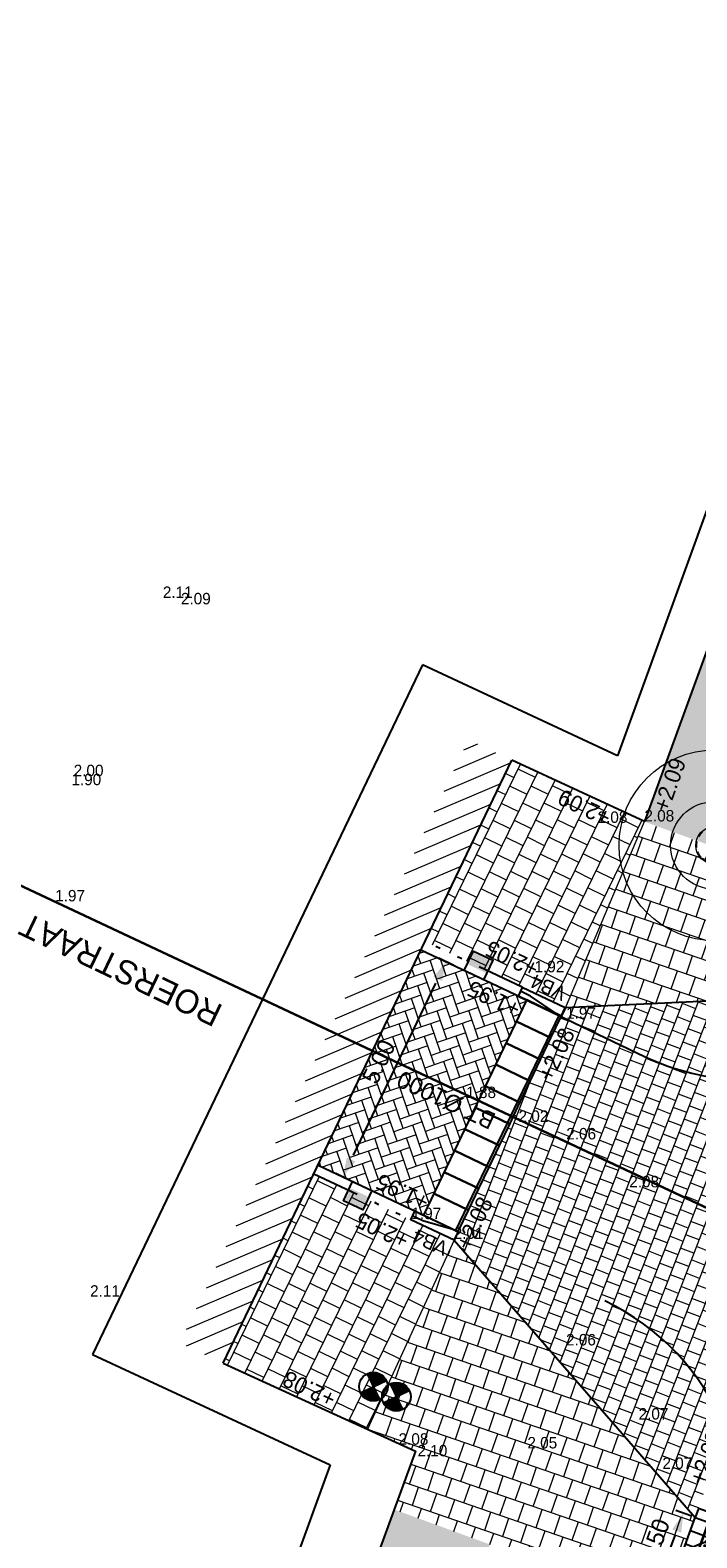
# Model space of a CAD drawing. Header units: metres. Extents: x 134157 to 138734, y 451157 to 455772.
# Tile 349 of 656: x 136477 to 136491, y 453610 to 453642. Entities that reach past the tile are written whole.
import ezdxf
from ezdxf.enums import TextEntityAlignment as Align

# ---------------------------------------------------------------- set-up
doc = ezdxf.new("R2010")
doc.units = ezdxf.units.M
doc.set_wipeout_variables(frame=1)
for name, pattern in [('DASHED2', [9.525, 6.35, -3.175]), ('DGN_Style_2', [25.092716, 15.05563, -10.037087]), ('TR18X20__G2', [2.6, 1, -0.4, 0, -0.4, 0, -0.4, 0, -0.4])]:
    doc.linetypes.add(name, pattern=pattern)
doc.layers.add('-DR-alg-hulplijnen', color=210, linetype='Continuous', plot=False)
doc.layers.add('-DR-alg-hulplijnen bochtstralen uitritconstructies', color=210, linetype='Continuous', plot=False)
for name, color, linetype in [('-DR-alg-projectgrens 1-200', 3, 'PROJECTGRENS_1-200'), ('-DR-alg-txt-straatnaam', 2, 'Continuous'), ('-DR-bs-rio-DWA Jutfaseweg', 253, 'Continuous'), ('-DR-bs-rio-inspectieput', 253, 'Continuous'), ('-DR-bs-rio-txt @ 0.2', 253, 'Continuous'), ('-DR-bs-txt-hoogtemaat', 253, 'Continuous'), ('-DR-nw-maatvoering', 3, 'Continuous'), ('-DR-nw-rio-trottoirkolk', 1, 'Continuous'), ('-DR-nw-txt-hoogtemaat', 2, 'Continuous'), ('-DR-nw-vh-band 18-20x25', 2, 'TR18X20__G2'), ('-DR-nw-vh-band 18-20x25 Inritperronbanden', 2, 'Continuous'), ('-DR-nw-vh-band 18-20x25 verloopband 20x20', 2, 'Continuous'), ('-DR-nw-vh-band inritband 800x180x500mm minus L+R', 2, 'Continuous'), ('-DR-nw-vh-block invalide oprit dubbelklinkers', 252, 'Continuous'), ('-DR-nw-vh-block invalide oprit tegels 300x300x60', 252, 'Continuous'), ('-DR-nw-vh-block oprit Utrecht 80cm diep', 7, 'Continuous'), ('-DR-nw-vh-geleidelijntegels noppentegels 300x300x60', 250, 'Continuous'), ('-DR-nw-vh-kantverharding', 3, 'Continuous'), ('-DR-nw-vh-scheiding erfgrens en bebouwing', 3, 'Continuous'), ('-DR-nw-vh-scheiding verhardingen trottoir', 1, 'Continuous'), ('-DR-nw-vh-txt-kantopsluitingen', 2, 'Continuous')]:
    doc.layers.add(name, color=color, linetype=linetype)
doc.layers.add('-DR-nw-gr-arc-gras', color=7, linetype='Continuous', true_color=0xb5d5a4)
for name, color, linetype, lineweight in [('-DR-nw-inr-brandkraan', 2, 'Continuous', 0), ('-DR-nw-vh-arc-dubbelklinkers inritten', 253, 'Continuous', 9), ('-DR-nw-vh-arc-herstellen verharding', 253, 'Continuous', 5), ('-DR-nw-vh-arc-tegels 300x300x45', 253, 'Continuous', 9)]:
    doc.layers.add(name, color=color, linetype=linetype, lineweight=lineweight)
doc.layers.add('-DR-nw-vh-arc-bss rood', color=7, linetype='Continuous', lineweight=9, true_color=0xce9c9c)
doc.styles.add('Drong', font='txt', dxfattribs={"height": 1.8})
doc.linetypes.add('PROJECTGRENS_1-200', pattern='A,0.32,-0.13,[133,ltypeshp.shx,S=0.13,R=0,X=-0.13,Y=0],-0.13,1.27', length=1.85)
doc.dimstyles.new('Drong', dxfattribs={"dimtxt": 1.8, "dimasz": 2.5, "dimexe": 0, "dimexo": 0, "dimgap": 0.9, "dimtad": 1, "dimzin": 0, "dimdsep": 46, "dimtxsty": 'Drong', "dimblk": 'dimblk-wit', "dimcen": 0, "dimse1": 1, "dimse2": 1, "dimclrd": 256, "dimclre": 1, "dimclrt": 7, "dimadec": 0, "dimazin": 0, "dimtfac": 1, "dimtmove": 0, "dimatfit": 3, "dimfxl": 1, "dimtolj": 1, "dimtzin": 0, "dimarcsym": 0})
pattern_1 = [(71, (0, 0), (-0.05887645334, 0.44332106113), [0.4, -0.4]), (161, (0, 0), (-0.13022726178, -0.37820743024), [])]
pattern_2 = [(115.335625, (136419.71802, 453326.2367), (-0.223681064, -0.105903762), [0.06, -0.187485]), (205.335625, (136419.71802, 453326.2367), (0.105903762, -0.223681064), [0.06, -0.187485])]
pattern_3 = [(154, (0, 0), (-0.44719184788, -0.00441035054), [0.4, -0.4]), (244, (0, 0), (0.35951761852, -0.1753484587), [])]

# ---------------------------------------------------------------- blocks, each defined once
blk = doc.blocks.new('*U37')
blk.add_lwpolyline([(0, 0), (-0.199, 0.02), (-0.1, 1.015), (0.099, 0.995)], close=True)
blk.add_lwpolyline([(-0.01, 0.001), (0.001, 0.12), (-0.038, 0.773), (-0.015, 1.006)])
blk = doc.blocks.new('*U38')
blk.add_lwpolyline([(0, 0), (-0.199, -0.019), (-0.294, 0.977), (-0.095, 0.996)], close=True)
blk.add_lwpolyline([(-0.01, -0.001), (-0.022, 0.118), (-0.186, 0.751), (-0.209, 0.985)])
blk = doc.blocks.new('*U116')
at = {"style": 'Drong'}
blk.add_attdef('BOBR', text='', height=1.8, rotation=84.5174, dxfattribs=at).set_placement((7.81, 81.41), align=Align.BOTTOM_RIGHT)
blk.add_attdef('MATERIAAL', text='', height=1.8, rotation=84.5174, dxfattribs=at).set_placement((0, 0), align=Align.BOTTOM_CENTER)
blk.add_attdef('BOBL', text='', height=1.8, rotation=84.5174, dxfattribs=at).set_placement((-4.29, -44.68), align=Align.BOTTOM_LEFT)
blk = doc.blocks.new('dimblk-wit')
at = {"color": 7}
blk.add_line((0, -0.333), (0, 0.333), dxfattribs=at)
blk.add_solid([(0, 0), (-0.8, 0.2), (-0.8, -0.2)], dxfattribs=at)
blk = doc.blocks.new('*D199')
at = {"layer": '-DR-nw-maatvoering', "lineweight": -2, "transparency": 16777216}
blk.add_line((136485.351, 453621.571), (136483.624, 453617.966), dxfattribs=at)
at = {"layer": 'Defpoints', "color": 0, "transparency": 16777216}
for p in [(136485.949, 453621.839), (136483.408, 453617.515), (136483.791, 453617.332)]:
    blk.add_point(p, dxfattribs=at)
at = {"layer": '-DR-nw-maatvoering', "lineweight": -2, "transparency": 16777216, "xscale": 0.5, "yscale": 0.5, "zscale": 0.5}
for p, rotation in [((136485.567, 453622.022), 64.41184389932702), ((136483.408, 453617.515), 244.411843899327)]:
    blk.add_blockref('dimblk-wit', p, dxfattribs=dict(at, rotation=rotation))
at = {"layer": '-DR-nw-maatvoering', "color": 7, "transparency": 16777216, "insert": (136484.16, 453619.926), "char_height": 0.36, "attachment_point": 5, "rotation": 64.4118, "style": 'Drong'}
blk.add_mtext('\\A1;5.00', dxfattribs=at)
blk = doc.blocks.new('Inritblooken 80 diep minus L+R')
for points in [[(0.004, 0.8), (0, 0), (0.5, -0.002), (0.504, 0.798)], [(0.504, 0.798), (0.5, -0.002), (1, -0.005), (1.004, 0.795)], [(1.004, 0.795), (1, -0.005), (1.5, -0.007), (1.504, 0.793)], [(1.504, 0.793), (1.5, -0.007), (2, -0.01), (2.004, 0.79)], [(2.004, 0.79), (2, -0.01), (2.5, -0.012), (2.504, 0.788)], [(2.504, 0.788), (2.5, -0.012), (3, -0.014), (3.004, 0.786)], [(3.004, 0.786), (3, -0.014), (3.5, -0.017), (3.504, 0.783)], [(3.504, 0.783), (3.5, -0.017), (4, -0.019), (4.004, 0.781)], [(4.004, 0.781), (4, -0.019), (4.5, -0.021), (4.504, 0.779)], [(4.504, 0.779), (4.5, -0.021), (5, -0.024), (5.004, 0.776)], [(0, 0.05), (1, 0.045)], [(1, 0.045), (1.5, 0.043)], [(1.5, 0.043), (2, 0.04)], [(2, 0.04), (2.5, 0.038)], [(2.5, 0.038), (3, 0.036)], [(3, 0.036), (3.5, 0.033)], [(3.5, 0.033), (4, 0.031)], [(4, 0.031), (5, 0.026)]]:
    blk.add_lwpolyline(points)
blk = doc.blocks.new('*U297')
blk.add_hatch(color=256).paths.add_polyline_path([(0.029, 0.15), (0.028, 0.42), (0.418, 0.422), (0.419, 0.152)])
blk.add_lwpolyline([(0, 0), (-0.002, 0.45), (0.448, 0.452), (0.45, 0.002)], close=True)
blk = doc.blocks.new('*U298')
blk.add_hatch(color=256).paths.add_polyline_path([(-0.029, -0.15), (-0.028, -0.42), (-0.418, -0.422), (-0.419, -0.152)])
blk.add_lwpolyline([(0, 0), (0.002, -0.45), (-0.448, -0.452), (-0.45, -0.002)], close=True)
blk = doc.blocks.new('*X91')
at = {"color": 0, "ltscale": 0.5}
for p, q in [((125402, 426944), (126296, 427044)), ((125405, 427040), (126190, 427128)), ((125408, 426849), (126401, 426960)), ((125418, 427137), (126085, 427212)), ((125423, 426755), (126319, 426855)), ((125441, 427236), (125980, 427296)), ((125447, 426661), (126234, 426749)), ((125476, 427335), (125875, 427380)), ((125523, 427437), (125770, 427464)), ((125588, 427540), (125664, 427548)), ((126403, 426960), (127396, 427071)), ((126487, 427065), (127380, 427165)), ((126506, 426876), (127402, 426976)), ((126571, 427170), (127356, 427258)), ((126611, 426791), (127399, 426879)), ((126655, 427276), (127322, 427350)), ((126717, 426707), (127386, 426782)), ((126739, 427381), (127278, 427441)), ((126823, 427486), (127222, 427531)), ((126907, 427591), (127153, 427619)), ((126991, 427696), (127068, 427705)), ((125481, 426569), (126150, 426644)), ((125525, 426478), (126066, 426539)), ((125580, 426389), (125982, 426434)), ((125649, 426301), (125898, 426328)), ((125734, 426214), (125814, 426223)), ((126822, 426623), (127363, 426684)), ((126927, 426539), (127329, 426584)), ((127032, 426455), (127281, 426483)), ((127138, 426371), (127217, 426380))]:
    blk.add_line(p, q, dxfattribs=at)
blk = doc.blocks.new('Inspectieput')
at = {"color": 0, "ltscale": 0.5}
for p, q in [((-0.354, 0.353), (0.353, -0.354)), ((0.353, 0.353), (-0.354, -0.354))]:
    blk.add_line(p, q, dxfattribs=at)
blk.add_circle((0, 0), 0.5, dxfattribs=at)
at = {"color": 0, "ltscale": 0.5, "xscale": 0.0005, "yscale": 0.0005, "zscale": 0.0005, "rotation": 353.5734378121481}
blk.add_blockref('*X91', (-86.699, -205.064), dxfattribs=at)
blk = doc.blocks.new('block brandkraan')
at = {"layer": '-DR-alg-hulplijnen', "linetype": 'DGN_Style_2', "lineweight": 0}
for radius in [2, 0.92]:
    blk.add_circle((0, 0), radius, dxfattribs=at)
at = {"layer": '-DR-nw-inr-brandkraan', "linetype": 'Continuous', "lineweight": 0, "ltscale": 0.02}
blk.add_circle((0, 0), 0.395, dxfattribs=at)
at = {"layer": '-DR-nw-inr-brandkraan', "linetype": 'DASHED2', "lineweight": 0, "ltscale": 0.02}
blk.add_circle((0, 0), 0.375, dxfattribs=at)
at = {"layer": '-DR-nw-inr-brandkraan', "linetype": 'Continuous', "lineweight": 13, "style": 'Drong'}
blk.add_text('BKR', height=0.2, rotation=70.1752, dxfattribs=at).set_placement((0, 0), align=Align.MIDDLE_CENTER)
blk = doc.blocks.new('*U1791')
blk.add_wipeout([(0, 0), (0.139, -0.266), (-0.127, -0.405), (-0.266, -0.139)])
for points in [[(-0.266, -0.139), (0, 0)], [(0, 0), (0.139, -0.266)], [(-0.266, -0.139), (-0.127, -0.405)], [(-0.127, -0.405), (0.139, -0.266)]]:
    blk.add_lwpolyline(points)
at = {"color": 253}
for centre in [(-0.131, -0.181), (-0.085, -0.27), (-0.042, -0.135), (0.004, -0.224)]:
    blk.add_circle(centre, 0.02, dxfattribs=at)
blk.add_wipeout([(-0.266, -0.139), (-0.127, -0.405), (-0.393, -0.543), (-0.532, -0.277)])
for points in [[(-0.532, -0.277), (-0.266, -0.139)], [(-0.532, -0.277), (-0.393, -0.543)], [(-0.266, -0.139), (-0.127, -0.405)], [(-0.393, -0.543), (-0.127, -0.405)]]:
    blk.add_lwpolyline(points)
for centre in [(-0.397, -0.32), (-0.308, -0.274), (-0.351, -0.409), (-0.262, -0.362)]:
    blk.add_circle(centre, 0.02, dxfattribs=at)
blk.add_wipeout([(-0.532, -0.277), (-0.393, -0.543), (-0.659, -0.682), (-0.798, -0.416)])
for points in [[(-0.798, -0.416), (-0.532, -0.277)], [(-0.532, -0.277), (-0.393, -0.543)], [(-0.798, -0.416), (-0.659, -0.682)], [(-0.659, -0.682), (-0.393, -0.543)]]:
    blk.add_lwpolyline(points)
for centre in [(-0.663, -0.459), (-0.617, -0.547), (-0.574, -0.412), (-0.528, -0.501)]:
    blk.add_circle(centre, 0.02, dxfattribs=at)
blk.add_wipeout([(-0.798, -0.416), (-0.659, -0.682), (-0.925, -0.821), (-1.064, -0.555)])
for points in [[(-1.064, -0.555), (-0.798, -0.416)], [(-1.064, -0.555), (-0.925, -0.821)], [(-0.798, -0.416), (-0.659, -0.682)], [(-0.925, -0.821), (-0.659, -0.682)]]:
    blk.add_lwpolyline(points)
for centre in [(-0.929, -0.597), (-0.84, -0.551), (-0.794, -0.64), (-0.883, -0.686)]:
    blk.add_circle(centre, 0.02, dxfattribs=at)
blk.add_wipeout([(-1.064, -0.555), (-0.925, -0.821), (-1.191, -0.96), (-1.33, -0.694)])
for points in [[(-1.33, -0.694), (-1.064, -0.555)], [(-1.064, -0.555), (-0.925, -0.821)], [(-1.33, -0.694), (-1.191, -0.96)], [(-1.191, -0.96), (-0.925, -0.821)]]:
    blk.add_lwpolyline(points)
for centre in [(-1.195, -0.736), (-1.149, -0.825), (-1.106, -0.69), (-1.06, -0.779)]:
    blk.add_circle(centre, 0.02, dxfattribs=at)
blk = doc.blocks.new('*U1804')
at = {"layer": '-DR-nw-vh-block invalide oprit dubbelklinkers', "flags": 128}
for points in [[(-0.402, 0.359), (0.11, 1.769)], [(0.392, 1.666), (-0.12, 0.256)], [(0.041, 0.113), (0.607, 1.673)], [(0.392, 1.666), (0.58, 1.598)], [(0.29, 1.384), (0.478, 1.316)], [(0.358, 1.572), (0.546, 1.504)], [(0.153, 1.008), (0.341, 0.94)], [(0.221, 1.196), (0.409, 1.128)], [(0.017, 0.632), (0.205, 0.564)], [(0.085, 0.82), (0.273, 0.752)], [(-0.052, 0.444), (0.136, 0.376)], [(-0.12, 0.256), (0.068, 0.188)]]:
    blk.add_lwpolyline(points, dxfattribs=at)
at = {"layer": '-DR-nw-vh-block invalide oprit tegels 300x300x60', "flags": 128}
for points in [[(0.008, 1.487), (-0.274, 1.589)], [(-0.095, 1.205), (-0.377, 1.307)], [(-0.197, 0.923), (-0.479, 1.025)], [(-0.299, 0.641), (-0.581, 0.743)]]:
    blk.add_lwpolyline(points, dxfattribs=at)
at = {"layer": '-DR-nw-vh-geleidelijntegels noppentegels 300x300x60', "xscale": -1, "rotation": 97.67889464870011}
blk.add_blockref('*U1791', (-0.402, 0.359), dxfattribs=at)
at = {"layer": '-DR-alg-hulplijnen'}
blk.add_lwpolyline([(-0.684, 0.461), (-0.172, 1.871), (0.58, 1.598), (0.068, 0.188)], close=True, dxfattribs=at)
for points in [[(0.58, 1.598), (0.648, 1.786)], [(0.068, 0.188), (0, 0)]]:
    blk.add_lwpolyline(points, dxfattribs=at)
at = {"layer": '-DR-nw-vh-band 18-20x25 Inritperronbanden'}
for points in [[(0.607, 1.673), (0.648, 1.786), (-0.104, 2.059), (-0.172, 1.871), (0.505, 1.625, 0.414214)], [(0.041, 0.113), (0, 0), (-0.752, 0.273), (-0.684, 0.461), (-0.007, 0.215, -0.414214)]]:
    blk.add_lwpolyline(points, format="xyb", close=True, dxfattribs=at)
at = {"layer": '-DR-nw-vh-scheiding verhardingen trottoir', "flags": 128}
for points in [[(-0.684, 0.461), (-0.172, 1.871)], [(0.068, 0.188), (-0.428, 1.166), (0.58, 1.598)]]:
    blk.add_lwpolyline(points, dxfattribs=at)
blk = doc.blocks.new('*D771')
at = {"layer": '-DR-nw-maatvoering', "lineweight": -2, "transparency": 16777216}
blk.add_line((136490.197, 453609.523), (136490.368, 453609.993), dxfattribs=at)
at = {"layer": 'Defpoints', "color": 0, "transparency": 16777216}
for p in [(136490.538, 453610.463), (136490.788, 453610.373), (136490.277, 453608.962)]:
    blk.add_point(p, dxfattribs=at)
at = {"layer": '-DR-nw-maatvoering', "lineweight": -2, "transparency": 16777216, "xscale": 0.5, "yscale": 0.5, "zscale": 0.5}
for p, rotation in [((136490.538, 453610.463), 70.09465014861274), ((136490.027, 453609.053), 250.0946501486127)]:
    blk.add_blockref('dimblk-wit', p, dxfattribs=dict(at, rotation=rotation))
at = {"layer": '-DR-nw-maatvoering', "color": 7, "transparency": 16777216, "insert": (136489.94, 453609.882), "char_height": 0.36, "attachment_point": 5, "rotation": 70.0947, "style": 'Drong'}
blk.add_mtext('\\A1;1.50', dxfattribs=at)

msp = doc.modelspace()

# ---------------------------------------------------------------- hatches: boundary and pattern name
at = {"layer": '-DR-nw-gr-arc-gras', "transparency": 33554687}
h = msp.add_hatch(dxfattribs=at)
h.set_pattern_fill('AGR-BOLLEN', color=256, scale=0.1, pattern_type=2)
h.set_pattern_definition(pattern_2)
edge = h.paths.add_edge_path()
edge.add_arc((-7000776.81, 3043164.568), 7592527.997, 340.0567505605, 340.0572256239)
edge.add_line((136455.782, 453494.254), (136455.124, 453494.493))
edge.add_arc((380495.222, 364992.548), 259592.304, 160.06665688, 160.08044536)
edge.add_line((136433.832, 453435.762), (136433.813, 453435.768))
edge.add_line((136433.813, 453435.768), (136432.179, 453431.255))
edge.add_line((136432.179, 453431.255), (136432.198, 453431.248))
edge.add_line((136432.198, 453431.248), (136431.678, 453429.87))
edge.add_line((136431.678, 453429.87), (136432.336, 453429.631))
edge.add_line((136432.336, 453429.631), (136434.309, 453435.077))
h = msp.add_hatch(dxfattribs=at)
h.set_pattern_fill('AGR-BOLLEN', color=256, scale=0.1, pattern_type=2)
h.set_pattern_definition(pattern_2)
edge = h.paths.add_edge_path()
edge.add_line((136644.275, 454017.422), (136643.935, 454016.481))
edge.add_line((136643.935, 454016.481), (136643.884, 454016.34))
edge.add_line((136643.884, 454016.34), (136644.542, 454016.102))
edge.add_arc((1711333.983, -116117.427), 1674723.582, 160.095672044, 160.096657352, ccw=False)
edge.add_line((136654.347, 454043.181), (136653.689, 454043.42))
edge.add_line((136653.689, 454043.42), (136653.638, 454043.279))
edge.add_line((136653.638, 454043.279), (136653.298, 454042.339))
edge.add_line((136653.298, 454042.339), (136644.275, 454017.422))
at = {"layer": '-DR-nw-vh-arc-bss rood'}
h = msp.add_hatch(dxfattribs=at)
h.set_pattern_fill('AVH-BSS_KEIFORMAAT_ELLEBOOG', color=256, scale=2, angle=199, pattern_type=2)
h.set_pattern_definition([(199, (0, 0), (-0.13018958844, -0.26692821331), [0.63, -0.21]), (109, (0.13674, -0.39712), (-0.13018958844, -0.26692821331), [0.63, -0.21])])
h.paths.add_polyline_path([(136487.258, 453621.216), (136487.077, 453621.301), (136485.451, 453622.074), (136485.043, 453622.267), (136482.888, 453617.759), (136483.293, 453617.567), (136485.1, 453616.71)])
at = {"layer": '-DR-nw-vh-arc-dubbelklinkers inritten'}
h = msp.add_hatch(dxfattribs=at)
h.set_pattern_fill('AVH-TEGEL_200X200_HALFST', color=256, scale=1.5, angle=159, pattern_type=2)
h.set_pattern_definition([(159, (0, 0), (-0.33382932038, -0.03252667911), [0.3, -0.3]), (249, (0, 0), (0.28007412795, -0.10751038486), [])])
h.paths.add_polyline_path([(136494.467, 453621.356), (136488.068, 453621.055), (136488.068, 453621.055), (136487.981, 453620.874), (136487.765, 453620.423), (136487.549, 453619.972), (136487.333, 453619.521), (136487.118, 453619.07), (136486.902, 453618.619), (136486.686, 453618.169), (136486.47, 453617.718), (136486.254, 453617.267), (136486.038, 453616.816), (136485.822, 453616.365), (136485.736, 453616.184), (136490.788, 453610.373), (136490.856, 453610.561), (136491.027, 453611.031), (136491.197, 453611.501), (136491.368, 453611.971), (136491.538, 453612.441), (136491.709, 453612.911), (136491.879, 453613.381), (136492.05, 453613.851), (136492.22, 453614.321), (136492.391, 453614.791), (136492.561, 453615.261), (136492.732, 453615.731), (136492.903, 453616.201), (136493.073, 453616.671), (136493.244, 453617.141), (136493.414, 453617.611), (136493.585, 453618.081), (136493.755, 453618.551), (136493.926, 453619.021), (136494.096, 453619.491), (136494.267, 453619.961), (136494.437, 453620.431), (136494.608, 453620.901), (136494.738, 453621.258)])
at = {"layer": '-DR-nw-vh-arc-herstellen verharding'}
h = msp.add_hatch(dxfattribs=at)
h.set_pattern_fill('ANSI31', color=256, scale=0.1, angle=334.1285)
h.set_pattern_definition([(23.1371, (136399.74056, 453693.5595), (-0.1247561, 0.2919626), [])])
h.paths.add_polyline_path([(136486.044, 453626.681), (136480, 453614.037), (136480.902, 453613.606), (136486.946, 453626.248)])
at = {"layer": '-DR-nw-vh-arc-tegels 300x300x45'}
h = msp.add_hatch(dxfattribs=at)
h.set_pattern_fill('AVH-TEGEL_200X200_HALFST', color=256, scale=2, angle=71, pattern_type=2)
h.set_pattern_definition(pattern_1)
h.paths.add_polyline_path([(136524.56, 453714.734), (136526.396, 453714.078), (136523.692, 453706.628), (136521.856, 453707.284)], flags=16)
h.paths.add_polyline_path([(136524.62, 453714.606), (136526.268, 453714.017), (136523.632, 453706.755), (136521.985, 453707.344)], flags=0)
h.paths.add_polyline_path([(136521.447, 453706.155), (136523.283, 453705.499), (136518.065, 453691.117), (136516.228, 453691.773)], flags=16)
h.paths.add_polyline_path([(136521.507, 453706.028), (136523.155, 453705.439), (136518.005, 453691.244), (136516.356, 453691.834)], flags=0)
h.paths.add_polyline_path([(136529.755, 453729.054), (136536.682, 453748.142), (136538.514, 453747.476), (136531.589, 453728.392)], flags=16)
h.paths.add_polyline_path([(136529.884, 453729.114), (136536.742, 453748.014), (136538.386, 453747.416), (136531.529, 453728.52)], flags=0)
h.paths.add_polyline_path([(136515.819, 453690.645), (136517.655, 453689.989), (136512.437, 453675.609), (136510.604, 453676.274)], flags=16)
h.paths.add_polyline_path([(136515.879, 453690.517), (136517.528, 453689.928), (136512.378, 453675.737), (136510.732, 453676.334)], flags=0)
h.paths.add_polyline_path([(136510.195, 453675.146), (136512.028, 453674.481), (136508.173, 453663.857), (136506.337, 453664.515)], flags=16)
h.paths.add_polyline_path([(136510.255, 453675.018), (136511.9, 453674.421), (136508.181, 453664.173), (136506.535, 453664.766)], flags=0)
h.paths.add_polyline_path([(136505.932, 453663.385), (136507.764, 453662.729), (136500.158, 453641.768), (136498.325, 453642.433)], flags=16)
h.paths.add_polyline_path([(136505.921, 453663.074), (136507.568, 453662.481), (136500.098, 453641.896), (136498.453, 453642.493)], flags=0)
h.paths.add_polyline_path([(136497.917, 453641.304), (136499.749, 453640.639), (136494.701, 453626.726), (136492.866, 453627.388)], flags=16)
h.paths.add_polyline_path([(136497.976, 453641.176), (136499.621, 453640.58), (136494.64, 453626.855), (136492.994, 453627.448)], flags=0)
h.paths.add_polyline_path([(136494.573, 453625.497), (136512.31, 453674.378), (136514.096, 453673.73), (136514.199, 453674.012), (136514.425, 453673.93), (136514.629, 453674.494), (136514.403, 453674.576), (136514.505, 453674.858), (136512.719, 453675.506), (136529.637, 453722.132), (136531.424, 453721.484), (136531.526, 453721.765), (136531.244, 453721.867), (136531.312, 453722.055), (136531.822, 453723.466), (136531.856, 453723.561), (136528.239, 453724.873), (136529.346, 453727.925), (136531.463, 453727.162), (136544.868, 453764.106), (136544.586, 453764.208), (136538.924, 453748.604), (136537.091, 453749.27), (136542.753, 453764.873), (136540.312, 453765.781), (136535.37, 453752.5), (136535.317, 453752.525), (136534.915, 453751.539), (136534.74, 453751.617), (136534.219, 453750.252), (136534.377, 453750.193), (136533.341, 453747.344), (136533.145, 453747.434), (136531.745, 453743.677), (136531.911, 453743.616), (136517.433, 453704.251), (136515.517, 453698.884), (136493.468, 453637.031), (136494.044, 453636.81), (136489.724, 453624.959), (136491.722, 453624.234), (136492.457, 453626.26)])
h = msp.add_hatch(dxfattribs=at)
h.set_pattern_fill('AVH-TEGEL_200X200_HALFST', color=256, scale=2, angle=154, pattern_type=2)
h.set_pattern_definition(pattern_3)
h.paths.add_polyline_path([(136489.724, 453624.959), (136486.946, 453626.248), (136485.129, 453622.448), (136487.164, 453621.486), (136488.067, 453621.055), (136488.068, 453621.055)])
h = msp.add_hatch(dxfattribs=at)
h.set_pattern_fill('AVH-TEGEL_200X200_HALFST', color=256, scale=2, angle=71, pattern_type=2)
h.set_pattern_definition(pattern_1)
h.paths.add_polyline_path([(136491.722, 453624.234), (136489.724, 453624.959), (136488.068, 453621.055), (136494.467, 453621.356), (136491.119, 453622.571)])
h = msp.add_hatch(dxfattribs=at)
h.set_pattern_fill('AVH-TEGEL_200X200_HALFST', color=256, scale=2, angle=154, pattern_type=2)
h.set_pattern_definition(pattern_3)
h.paths.add_polyline_path([(136485.736, 453616.184), (136484.833, 453616.612), (136482.802, 453617.579), (136480.902, 453613.605), (136483.921, 453612.222)])
h = msp.add_hatch(dxfattribs=at)
h.set_pattern_fill('AVH-TEGEL_200X200_HALFST', color=256, scale=2, angle=71, pattern_type=2)
h.set_pattern_definition(pattern_1)
h.paths.add_polyline_path([(136485.736, 453616.184), (136483.921, 453612.222), (136484.93, 453611.76), (136484.483, 453610.539), (136486.487, 453609.806), (136488.32, 453609.141), (136488.602, 453609.038), (136490.388, 453608.39), (136490.49, 453608.672), (136490.208, 453608.775), (136490.276, 453608.963), (136490.788, 453610.373)])
h = msp.add_hatch(dxfattribs=at)
h.set_pattern_fill('AVH-TEGEL_200X200_HALFST', color=256, scale=2, angle=71, pattern_type=2)
h.set_pattern_definition(pattern_1)
h.paths.add_polyline_path([(136488.602, 453609.038), (136488.32, 453609.141), (136480.78, 453588.364), (136478.946, 453589.019), (136486.487, 453609.806), (136484.483, 453610.539), (136481.038, 453601.122), (136480.505, 453601.322), (136462.473, 453551.675), (136465.054, 453550.738), (136467.452, 453557.348), (136469.569, 453556.585)])
h.paths.add_polyline_path([(136472.963, 453572.535), (136474.796, 453571.869), (136469.696, 453557.814), (136467.861, 453558.476)], flags=16)
h.paths.add_polyline_path([(136472.835, 453571.888), (136474.48, 453571.292), (136469.635, 453557.943), (136467.99, 453558.536)], flags=0)
h.paths.add_polyline_path([(136476.219, 453581.509), (136478.535, 453587.892), (136480.371, 453587.236), (136478.052, 453580.844)], flags=16)
h.paths.add_polyline_path([(136476.347, 453581.569), (136478.442, 453587.341), (136480.09, 453586.752), (136477.98, 453580.977)], flags=0)

# ---------------------------------------------------------------- linework, layer by layer
at = {"layer": '-DR-alg-hulplijnen bochtstralen uitritconstructies', "flags": 128}
msp.add_lwpolyline([(136487.26, 453621.22), (136489.729, 453620.037, 0.443372), (136496.589, 453622.842), (136497.597, 453625.619)], format="xyb", dxfattribs=at)
at = {"layer": '-DR-alg-hulplijnen bochtstralen uitritconstructies'}
msp.add_arc((136486.753, 453610.393), 5, 340.0567, 64.6276, dxfattribs=at)
at = {"layer": '-DR-alg-projectgrens 1-200', "flags": 128}
msp.add_lwpolyline([(136721.461, 454206.136), (136727.498, 454223.752), (136730.581, 454232.718), (136734.46, 454243.959), (136738.033, 454254.306), (136742.183, 454266.266), (136750.568, 454290.842), (136760.393, 454319.456), (136770.666, 454349.328), (136772.713, 454355.238), (136774.612, 454360.473), (136776.998, 454367), (136784.306, 454387.208), (136790.339, 454404.083), (136797.311, 454423.36), (136807.058, 454450.093), (136800.646, 454453.198), (136770.129, 454470.839), (136763.463, 454464.393), (136767.222, 454456.488), (136768.447, 454452.902), (136769.612, 454448.539), (136767.19, 454443.604), (136763.98, 454431.785), (136763.498, 454430.807), (136764.785, 454430.222), (136759.65, 454419.865), (136760.207, 454419.614), (136758.305, 454415.755), (136757.433, 454413.928), (136755.514, 454410.037), (136754.993, 454410.292), (136749.872, 454399.962), (136748.616, 454400.585), (136748.548, 454400.448), (136744.287, 454402.547), (136738.76, 454389.718), (136744.829, 454387.062), (136753.517, 454383.259), (136750.445, 454376.232), (136747.3, 454368.999), (136747.702, 454368.821), (136745.421, 454363.658), (136743.771, 454359.882), (136741.474, 454354.715), (136741.107, 454354.878), (136737.945, 454347.853), (136734.86, 454340.776), (136727.193, 454344.181), (136720.397, 454330.285), (136716.705, 454321.73), (136725.346, 454317.886), (136722.199, 454310.807), (136718.145, 454301.488), (136714.131, 454292.713), (136709.748, 454294.641), (136707.09, 454288.607), (136709.573, 454287.506), (136709.53, 454287.41), (136709.617, 454287.371), (136709.424, 454286.945), (136712.118, 454285.768), (136724.405, 454280.406), (136724.395, 454280.372), (136724.56, 454280.301), (136719.327, 454264.621), (136718.554, 454264.279), (136712.149, 454267.043), (136705.337, 454251.495), (136713.155, 454248.122), (136713.63, 454247.107), (136703.363, 454216.017), (136702.53, 454215.665), (136697.3, 454218.013), (136691.656, 454205.193), (136698.169, 454202.287), (136696.085, 454197.547), (136697.116, 454197.066), (136693.34, 454185.771), (136691.21, 454179.799), (136691.154, 454179.818), (136689.257, 454174.47), (136688.677, 454172.922), (136686.645, 454167.859), (136686.793, 454167.806), (136683.499, 454158.729), (136679.62, 454148.161), (136677.544, 454142.392), (136675.601, 454137.021), (136671.76, 454126.401), (136667.085, 454113.483), (136666.31, 454113.053), (136658.521, 454114.651), (136655.4, 454098.982), (136661.092, 454097.825), (136661.269, 454097.519), (136621.35, 453987.863), (136614.377, 453990.963), (136611.935, 453985.53), (136608.375, 453987.12), (136605.014, 453979.773), (136610.368, 453977.386), (136616.099, 453974.911), (136616.418, 453974.217), (136608.394, 453952.136), (136599.91, 453929.479), (136596.333, 453930.847), (136596.703, 453931.801), (136592.691, 453933.357), (136592.582, 453933.111), (136587.167, 453935.208), (136587.113, 453935.101), (136586.908, 453935.2), (136584.73, 453936.252), (136573.42, 453911.897), (136576.906, 453910.227), (136577.755, 453910.817), (136581.71, 453908.923), (136581.78, 453907.891), (136588.355, 453904.743), (136581.357, 453890.288), (136584.408, 453889.218), (136581.92, 453882.301), (136582.601, 453881.581), (136581.142, 453877.478), (136580.13, 453877.281), (136578.301, 453872.104), (136578.986, 453871.382), (136577.526, 453867.309), (136576.539, 453867.19), (136574.654, 453861.99), (136575.357, 453861.219), (136573.859, 453857.098), (136572.823, 453856.858), (136568.249, 453844.056), (136569.051, 453843.723), (136568.246, 453841.986), (136569.916, 453841.29), (136566.692, 453833.862), (136560.757, 453836.486), (136555.193, 453823.556), (136563.207, 453820.33), (136562.244, 453817.938), (136562.059, 453818.012), (136558.019, 453808.014), (136558.218, 453807.935), (136557.146, 453805.252), (136555.477, 453804.556), (136553.671, 453802.5), (136552.612, 453799.698), (136545.82, 453781.422), (136541.647, 453783.356), (136534.75, 453768.68), (136539.525, 453766.451), (136534.814, 453753.868), (136534.789, 453753.879), (136534.379, 453752.873), (136534.182, 453752.96), (136532.926, 453749.667), (136533.099, 453749.603), (136532.772, 453748.705), (136532.584, 453748.792), (136530.457, 453743.085), (136530.627, 453743.022), (136516.493, 453704.592), (136514.575, 453699.22), (136492.181, 453636.401), (136492.736, 453636.204), (136489.157, 453626.341), (136485.079, 453628.249), (136478.16, 453613.788), (136483.141, 453611.479), (136461.867, 453552.94), (136457.354, 453554.582), (136454.06, 453545.417), (136458.648, 453543.776), (136443.598, 453501.593), (136436.391, 453504.175), (136430.824, 453488.627), (136437.02, 453486.393), (136418.282, 453434.811), (136413.227, 453420.085), (136407.364, 453401.466), (136407.056, 453400.056), (136406.467, 453398.451), (136401.897, 453385.592), (136395.332, 453388.701), (136389.231, 453376.079), (136397.157, 453372.353), (136391.911, 453357.791), (136390.965, 453355.464), (136388.624, 453350.371), (136384.302, 453352.274), (136382.126, 453347.544), (136391.358, 453344.243), (136383.168, 453321.66), (136378.588, 453323.362), (136367.282, 453291.791), (136367.871, 453291.227), (136363.518, 453279.255), (136362.091, 453275.277), (136356.432, 453259.57), (136355.262, 453256.31), (136348.573, 453237.876), (136370.776, 453230.272), (136374.328, 453240.694), (136372.767, 453241.803), (136382.163, 453267.942), (136384.551, 453274.649), (136388.98, 453286.656), (136393.345, 453297.287), (136406.664, 453334.269), (136411.924, 453350.355), (136416.754, 453363.949), (136418.454, 453363.341), (136423.3, 453376.902), (136421.649, 453377.491), (136422.516, 453379.917), (136425.014, 453387.05), (136430.128, 453401.329), (136433.008, 453409.364), (136437.5, 453421.973), (136444.424, 453441.303), (136447.898, 453451.043), (136454.668, 453469.854), (136458.254, 453479.666), (136467.647, 453501.921), (136478.422, 453531.465), (136485.603, 453551.259), (136497.269, 453583.741), (136504.056, 453602.586), (136505.832, 453601.952), (136510.678, 453615.512), (136508.932, 453616.136), (136511.581, 453623.496), (136513.58, 453629.053), (136518.673, 453642.888), (136519.015, 453643.404), (136522.68, 453653.62), (136522.664, 453653.957), (136523.62, 453656.594), (136528.73, 453670.926), (136534.757, 453688.003), (136543.62, 453712.768), (136551.352, 453734.38), (136563.425, 453767.68), (136566.609, 453776.654), (136569.182, 453777.966), (136577.487, 453774.867), (136583.873, 453792.703), (136575.924, 453795.622), (136575.205, 453797.155), (136576.997, 453801.811), (136581.956, 453815.424), (136586.269, 453827.274), (136591.505, 453840.84), (136603.758, 453874.947), (136606.204, 453881.939), (136608.18, 453887.612), (136608.471, 453887.616), (136610.071, 453888.673), (136612.877, 453896.334), (136616.917, 453896.194), (136618.846, 453897.187), (136619.38, 453898.504), (136644.157, 453889.689), (136649.259, 453888.431), (136662.916, 453886.017), (136671.374, 453885.367), (136676.87, 453884.95), (136677.795, 453897.157), (136672.556, 453897.554), (136667.447, 453898.46), (136645.41, 453906.114), (136624.779, 453913.547), (136625.184, 453914.831), (136624.39, 453916.757), (136621.376, 453919.233), (136624.284, 453927.322), (136623.281, 453929.136), (136623.21, 453929.192), (136624.085, 453931.643), (136629.304, 453946.51), (136630.541, 453950.147), (136636.243, 453965.665), (136638.191, 453964.969), (136643.718, 453980.515), (136641.829, 453981.19), (136651.204, 454007.423), (136658.506, 454027.642), (136665.47, 454047.006), (136669.496, 454058.357), (136675.354, 454074.419), (136676.258, 454077.094), (136678.747, 454083.756), (136682.526, 454094.171), (136686.101, 454103.639), (136687.039, 454106.475), (136697.795, 454137.242), (136697.717, 454137.253), (136705.555, 454159.78), (136713.078, 454181.729), (136716.785, 454192.515), (136718.108, 454192.042), (136722.954, 454205.602)], close=True, dxfattribs=at)
at = {"layer": '-DR-bs-rio-DWA Jutfaseweg', "const_width": 0.05, "flags": 128}
msp.add_lwpolyline([(136494.466, 453615.246), (136469.829, 453626.829)], dxfattribs=at)
at = {"layer": '-DR-nw-vh-arc-tegels 300x300x45', "flags": 128}
for points in [[(136488.068, 453621.055), (136489.724, 453624.959)], [(136485.736, 453616.184), (136483.921, 453612.222)]]:
    msp.add_lwpolyline(points, dxfattribs=at)
at = {"layer": '-DR-nw-vh-band 18-20x25'}
for points in [[(136487.164, 453621.486), (136485.129, 453622.448)], [(136482.802, 453617.579), (136484.834, 453616.615)]]:
    msp.add_lwpolyline(points, dxfattribs=at)
at = {"layer": '-DR-nw-vh-kantverharding'}
for points in [[(136480.902, 453613.605), (136486.946, 453626.248)], [(136487.981, 453620.874), (136487.26, 453621.22), (136485.043, 453622.267)], [(136488.068, 453621.055), (136487.981, 453620.874)], [(136482.888, 453617.759), (136485.1, 453616.71), (136485.822, 453616.365)], [(136485.822, 453616.365), (136485.735, 453616.184)]]:
    msp.add_lwpolyline(points, dxfattribs=at)
at = {"layer": '-DR-nw-vh-kantverharding', "flags": 128}
msp.add_lwpolyline([(136485.1, 453616.71), (136487.26, 453621.22)], dxfattribs=at)
at = {"layer": '-DR-nw-vh-scheiding erfgrens en bebouwing', "flags": 128}
for points in [[(136537.568, 453768.687), (136540.764, 453766.997), (136535.37, 453752.5), (136535.317, 453752.525), (136534.915, 453751.539), (136534.74, 453751.617), (136534.219, 453750.252), (136534.377, 453750.193), (136533.341, 453747.344), (136533.145, 453747.434), (136531.745, 453743.677), (136531.911, 453743.616), (136517.433, 453704.251), (136515.517, 453698.884), (136493.468, 453637.031), (136494.044, 453636.81), (136489.724, 453624.959), (136486.946, 453626.248)], [(136480.902, 453613.605), (136484.93, 453611.76), (136481.038, 453601.122), (136480.505, 453601.322), (136462.473, 453551.675), (136459.416, 453552.783)]]:
    msp.add_lwpolyline(points, dxfattribs=at)
at = {"layer": '-DR-nw-vh-scheiding verhardingen trottoir'}
for points in [[(136494.467, 453621.356), (136488.067, 453621.055)], [(136485.736, 453616.184), (136490.788, 453610.373)]]:
    msp.add_lwpolyline(points, dxfattribs=at)
at = {"layer": '-DR-nw-vh-scheiding verhardingen trottoir', "flags": 128}
msp.add_lwpolyline([(136490.278, 453608.961), (136490.788, 453610.372)], dxfattribs=at)

# ---------------------------------------------------------------- block references
at = {"layer": '-DR-bs-rio-inspectieput', "xscale": 0.6, "yscale": 0.6, "zscale": 0.001, "rotation": 70.33562535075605}
for p in [(136484.047, 453613.114), (136484.528, 453612.904)]:
    msp.add_blockref('Inspectieput', p, dxfattribs=at)
at = {"layer": '-DR-bs-rio-txt @ 0.2', "xscale": 0.2, "yscale": 0.2, "zscale": 0.2, "rotation": 70.33562535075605}
msp.add_blockref('*U116', (136485.692, 453619.383, 1.953), dxfattribs=at).add_auto_attribs({'BOBL': '-0.61', 'BOBR': '-0.62', 'MATERIAAL': 'BT Ø1000'})
at = {"layer": '-DR-nw-rio-trottoirkolk', "rotation": 154.407238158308}
for name, p in [('*U298', (136485.948, 453621.838)), ('*U297', (136484.017, 453617.226))]:
    msp.add_blockref(name, p, dxfattribs=at)
at = {"layer": '-DR-nw-vh-band 18-20x25 verloopband 20x20', "xscale": -1, "rotation": 70.16162584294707}
msp.add_blockref('*U38', (136487.981, 453620.874), dxfattribs=at)
at = {"layer": '-DR-nw-vh-band 18-20x25 verloopband 20x20', "rotation": 70.33562535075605}
msp.add_blockref('*U37', (136485.822, 453616.365), dxfattribs=at)
at = {"layer": '-DR-nw-vh-band inritband 800x180x500mm minus L+R', "rotation": 64.68450260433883}
msp.add_blockref('Inritblooken 80 diep minus L+R', (136485.822, 453616.365), dxfattribs=at)
msp.add_blockref('block brandkraan', (136491.194, 453624.462))

# ---------------------------------------------------------------- texts
at = {"layer": '-DR-alg-txt-straatnaam', "style": 'Drong'}
msp.add_text('ROERSTRAAT', height=0.5, rotation=154.4532, dxfattribs=at).set_placement((136480.922, 453621.094, 1.927))
at = {"layer": '-DR-bs-txt-hoogtemaat', "color": 253, "char_height": 0.24, "attachment_point": 7, "style": 'Drong'}
for s, insert in [('2.11', (136479.636, 453629.649, 2.108)), ('2.09', (136480.015, 453629.511, 2.094)), ('1.90', (136477.721, 453625.72, 1.896)), ('2.00', (136477.769, 453625.909, 1.998)), ('2.08', (136488.742, 453624.93, 2.077)), ('2.08', (136489.724, 453624.959, 2.082)), ('1.97', (136477.381, 453623.284, 1.973)), ('1.92', (136487.422, 453621.797, 1.921)), ('1.97', (136488.084, 453620.823, 1.97)), ('1.88', (136485.991, 453619.161, 1.876)), ('2.02', (136487.087, 453618.662, 2.018)), ('2.06', (136488.087, 453618.294, 2.059)), ('2.08', (136489.407, 453617.29, 2.08)), ('1.97', (136484.843, 453616.623, 1.968)), ('2.01', (136485.729, 453616.208, 2.008)), ('2.11', (136478.112, 453615.001, 2.111)), ('2.06', (136488.083, 453613.975, 2.064)), ('2.07', (136489.602, 453612.421, 2.069)), ('2.08', (136484.574, 453611.894, 2.084)), ('2.05', (136487.273, 453611.816, 2.046)), ('2.10', (136484.971, 453611.65, 2.102)), ('2.07', (136490.101, 453611.387, 2.072))]:
    msp.add_mtext(s, dxfattribs=dict(at, insert=insert))
at = {"layer": '-DR-nw-txt-hoogtemaat', "style": 'Drong'}
for s, rotation, p in [('+2.09', 70.3356, (136490.215, 453625.133)), ('+2.09', 154.711, (136489.06, 453625.162)), ('+2.05', 154.711, (136487.544, 453621.987)), ('+1.95', 154.711, (136487.163, 453621.148)), ('+2.08', 64.412, (136487.781, 453619.488)), ('+1.95', 154.711, (136485.248, 453617.102)), ('+2.08', 64.412, (136486.064, 453615.948)), ('+2.05', 154.711, (136484.822, 453616.297)), ('+2.08', 154.711, (136483.296, 453612.969)), ('+2.02', 70.3356, (136490.977, 453611.025))]:
    msp.add_text(s, height=0.34, rotation=rotation, dxfattribs=at).set_placement(p)
at = {"layer": '-DR-nw-vh-txt-kantopsluitingen', "style": 'Drong'}
for p in [(136488.119, 453621.469), (136485.64, 453616.125)]:
    msp.add_text('VB4', height=0.3, rotation=156.0599, dxfattribs=at).set_placement(p)

# ---------------------------------------------------------------- dimensions: what is measured, and where the dimension line sits
at = {"layer": '-DR-nw-maatvoering'}
dim = msp.add_aligned_dim(p1=(136485.949, 453621.839), p2=(136483.791, 453617.332), distance=-0.424, dimstyle='Drong', dxfattribs=at)
dim.commit()
dim.dimension.update_dxf_attribs({"geometry": '*D199', "text_midpoint": (136484.16, 453619.926)})

# ---------------------------------------------------------------- next in the draw order: block references
at = {"layer": '-DR-nw-vh-block oprit Utrecht 80cm diep'}
msp.add_blockref('*U1804', (136490.96, 453608.502), dxfattribs=at)

# ---------------------------------------------------------------- next in the draw order: dimensions: what is measured, and where the dimension line sits
at = {"layer": '-DR-nw-maatvoering'}
dim = msp.add_aligned_dim(p1=(136490.277, 453608.962), p2=(136490.788, 453610.373), distance=0.266, dimstyle='Drong', override={"dimtfill": 0}, dxfattribs=at)
dim.commit()
dim.dimension.update_dxf_attribs({"geometry": '*D771', "text_midpoint": (136489.94, 453609.882)})

doc.saveas('drawing.dxf')
